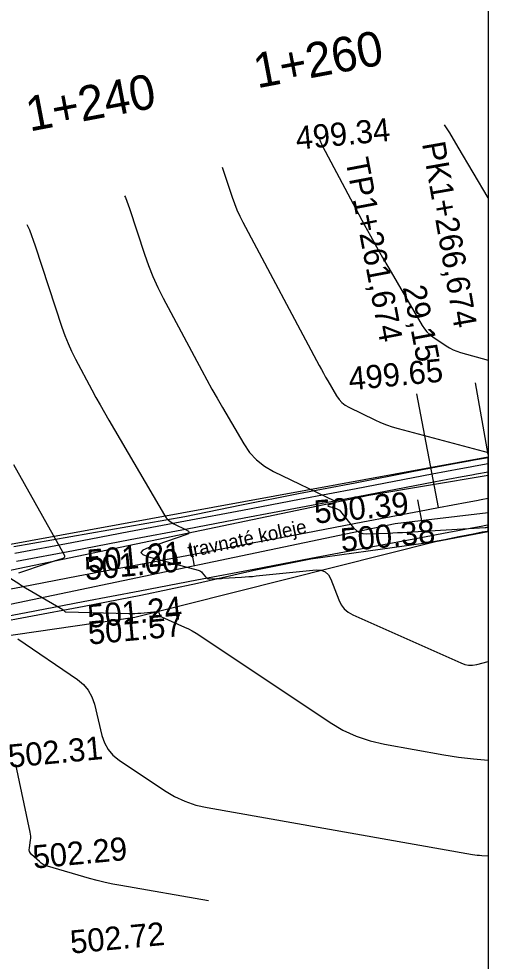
# Model space of a CAD drawing. Extents: x -636600 to -628587, y -1090963 to -1085869.
# Drawn here: x -628627.8 to -628587.3, y -1086753.4 to -1086672 of the extents above; entities that cross this region are included whole.
import ezdxf

# ---------------------------------------------------------------- set-up
doc = ezdxf.new("R2010")
doc.units = 0
for name, color, linetype in [('01_PARCELY_NÁVRH_PC', 7, 'Continuous'), ('08_LEGENDA_HV', 7, 'Continuous'), ('15', 7, 'Continuous'), ('40', 7, 'Continuous'), ('dno příkopu', 7, 'Continuous'), ('Ex_Major Contours', 7, 'Continuous'), ('Ex_Minor Contours', 7, 'Continuous'), ('HEKTOMETRY20', 7, 'Continuous'), ('HL_BODY', 7, 'Continuous'), ('koty_vše', 7, 'Continuous'), ('POLOMERY', 7, 'Continuous'), ('situace_osa', 7, 'Continuous'), ('situace_těleso', 7, 'Continuous'), ('situace_vozovka', 7, 'Continuous')]:
    doc.layers.add(name, color=color, linetype=linetype)

msp = doc.modelspace()

# ---------------------------------------------------------------- linework, layer by layer
at = {"layer": '01_PARCELY_NÁVRH_PC'}
msp.add_line((-628587.269, -1086716.269), (-628587.269, -1086709.846), dxfattribs=at)
for points in [[(-628587.269, -1086709.846), (-628682.383, -1086727.217), (-628724.583, -1086735.169), (-628761.297, -1086743.7), (-628783.357, -1086747.624), (-628846.34, -1086756.327), (-628846.47, -1086755.528), (-628852.251, -1086756.326), (-628948.947, -1086783.446), (-628960.842, -1086785.791), (-628975.264, -1086787.75), (-628984.888, -1086788.095), (-628989.654, -1086788.998), (-629001.4, -1086788.689), (-629088.786, -1086778.863)], [(-629078.727, -1086787.275), (-628997.762, -1086795.072), (-628982.868, -1086795.387), (-628963.309, -1086793.531), (-628948.623, -1086790.56), (-628894.943, -1086775.724), (-628874.3, -1086769.216), (-628849.206, -1086762.461), (-628828.363, -1086758.784), (-628783.782, -1086753.088), (-628650.291, -1086728.39), (-628617.771, -1086723.656), (-628591.818, -1086717.128), (-628587.269, -1086716.269)]]:
    msp.add_lwpolyline(points, dxfattribs=at)
at = {"layer": '08_LEGENDA_HV'}
msp.add_line((-628587.269, -1086607.22), (-628587.269, -1086904.22), dxfattribs=at)
at = {"layer": '40'}
for p, q in [((-628587.269, -1086711.413), (-628597.574, -1086713.137)), ((-628597.574, -1086713.137), (-628642.522, -1086722.55)), ((-628595.308, -1086715.556), (-628587.269, -1086714.61)), ((-628643.268, -1086725.633), (-628595.308, -1086715.556))]:
    msp.add_line(p, q, dxfattribs=at)
at = {"layer": 'dno příkopu'}
msp.add_lwpolyline([(-628628.125, -1086718.134), (-628623.213, -1086717.2), (-628618.301, -1086716.267), (-628613.389, -1086715.333), (-628608.476, -1086714.4), (-628603.564, -1086713.466), (-628598.652, -1086712.532), (-628593.74, -1086711.599), (-628592.095, -1086711.286), (-628590.865, -1086711.053), (-628589.628, -1086710.82), (-628588.808, -1086710.669), (-628588.386, -1086710.592), (-628587.269, -1086710.393)], dxfattribs=at)
at = {"layer": 'Ex_Major Contours'}
for points in [[(-628610.233, -1086684.783), (-628610.107, -1086685.124), (-628609.372, -1086687.366), (-628609.176, -1086687.921), (-628608.957, -1086688.467), (-628608.715, -1086689.002), (-628608.45, -1086689.528), (-628601.848, -1086701.926), (-628601.669, -1086702.258), (-628601.487, -1086702.587), (-628601.302, -1086702.915), (-628601.114, -1086703.241), (-628600.353, -1086704.542), (-628600.144, -1086704.847), (-628599.899, -1086705.112), (-628599.615, -1086705.337), (-628599.295, -1086705.521), (-628597.049, -1086706.608), (-628596.557, -1086706.832), (-628596.056, -1086707.032), (-628595.546, -1086707.208), (-628595.028, -1086707.36), (-628587.269, -1086709.432)], [(-628611.426, -1086748.165), (-628618.983, -1086746.854), (-628619.668, -1086746.726), (-628620.348, -1086746.579), (-628621.024, -1086746.413), (-628621.696, -1086746.228), (-628625.313, -1086745.182), (-628625.507, -1086745.113), (-628625.69, -1086745.024), (-628625.86, -1086744.913), (-628626.019, -1086744.781), (-628626.685, -1086744.16), (-628626.791, -1086744.037), (-628626.859, -1086743.902), (-628626.891, -1086743.753), (-628626.885, -1086743.591), (-628626.787, -1086742.918), (-628626.77, -1086742.749), (-628626.768, -1086742.582), (-628626.781, -1086742.415), (-628626.809, -1086742.248), (-628628.064, -1086736.389)]]:
    msp.add_lwpolyline(points, dxfattribs=at)
at = {"layer": 'Ex_Minor Contours'}
for points in [[(-628587.269, -1086687.44), (-628589.844, -1086683.041), (-628590.586, -1086681.815), (-628591.028, -1086681.129)], [(-628601.835, -1086682.317), (-628601.794, -1086682.44), (-628601.747, -1086682.576), (-628601.693, -1086682.709), (-628601.634, -1086682.84), (-628601.569, -1086682.969), (-628597.942, -1086689.78), (-628597.434, -1086690.723), (-628596.916, -1086691.66), (-628596.389, -1086692.593), (-628595.853, -1086693.519), (-628592.954, -1086698.471), (-628592.766, -1086698.755), (-628592.55, -1086699.013), (-628592.306, -1086699.244), (-628592.034, -1086699.449), (-628590.89, -1086700.217), (-628590.598, -1086700.396), (-628590.295, -1086700.551), (-628589.98, -1086700.681), (-628589.654, -1086700.786), (-628587.269, -1086701.451)], [(-628618.657, -1086687.257), (-628618.596, -1086687.39), (-628618.239, -1086688.356), (-628616.949, -1086692.291), (-628616.606, -1086693.266), (-628616.222, -1086694.224), (-628615.797, -1086695.164), (-628615.33, -1086696.087), (-628611.996, -1086702.349), (-628611.563, -1086703.153), (-628611.121, -1086703.952), (-628610.672, -1086704.748), (-628610.216, -1086705.538), (-628608.372, -1086708.692), (-628607.866, -1086709.432), (-628607.27, -1086710.074), (-628606.583, -1086710.618), (-628605.806, -1086711.065), (-628600.541, -1086713.614), (-628600.46, -1086713.665), (-628600.435, -1086713.712), (-628600.465, -1086713.756), (-628600.552, -1086713.797), (-628601.009, -1086713.952), (-628601.095, -1086713.989), (-628601.122, -1086714.025), (-628601.092, -1086714.06), (-628601.005, -1086714.092), (-628600.454, -1086714.241), (-628600.329, -1086714.285), (-628600.215, -1086714.347), (-628600.113, -1086714.426), (-628600.023, -1086714.523), (-628598.884, -1086715.942), (-628598.649, -1086716.178), (-628598.383, -1086716.343), (-628598.083, -1086716.437), (-628597.751, -1086716.46), (-628595.929, -1086716.393), (-628595.509, -1086716.376), (-628595.089, -1086716.357), (-628594.67, -1086716.336), (-628594.25, -1086716.312), (-628587.53, -1086715.906), (-628587.439, -1086715.9), (-628587.349, -1086715.893), (-628587.269, -1086715.886)], [(-628627.098, -1086689.736), (-628626.882, -1086690.207), (-628626.371, -1086691.589), (-628624.071, -1086698.605), (-628623.822, -1086699.312), (-628623.544, -1086700.006), (-628623.236, -1086700.688), (-628622.898, -1086701.356), (-628621.486, -1086704.007), (-628621.13, -1086704.667), (-628620.768, -1086705.324), (-628620.399, -1086705.978), (-628620.023, -1086706.628), (-628615.223, -1086714.84), (-628615.061, -1086715.077), (-628614.87, -1086715.283), (-628614.65, -1086715.457), (-628614.401, -1086715.6), (-628613.347, -1086716.111), (-628613.151, -1086716.234), (-628613.09, -1086716.349), (-628613.165, -1086716.455), (-628613.374, -1086716.554), (-628616.623, -1086717.654), (-628617.097, -1086717.864), (-628617.251, -1086718.063), (-628617.085, -1086718.253), (-628616.599, -1086718.433), (-628612.311, -1086719.592), (-628612.207, -1086719.629), (-628612.112, -1086719.68), (-628612.027, -1086719.746), (-628611.952, -1086719.827), (-628611.669, -1086720.179), (-628611.593, -1086720.256), (-628611.506, -1086720.309), (-628611.409, -1086720.34), (-628611.302, -1086720.347), (-628610.71, -1086720.326), (-628610.574, -1086720.32), (-628610.438, -1086720.314), (-628610.302, -1086720.307), (-628610.166, -1086720.299), (-628608.555, -1086720.202), (-628608.242, -1086720.182), (-628607.928, -1086720.158), (-628607.615, -1086720.131), (-628607.302, -1086720.101), (-628602.132, -1086719.579), (-628601.694, -1086719.593), (-628601.334, -1086719.731), (-628601.051, -1086719.994), (-628600.844, -1086720.38), (-628600.174, -1086722.174), (-628599.973, -1086722.591), (-628599.704, -1086722.944), (-628599.368, -1086723.234), (-628598.964, -1086723.461), (-628589.627, -1086727.618), (-628589.292, -1086727.736), (-628588.952, -1086727.795), (-628588.606, -1086727.795), (-628588.256, -1086727.736), (-628587.269, -1086727.486)], [(-628628.239, -1086710.473), (-628623.908, -1086718.218), (-628623.854, -1086718.36), (-628623.863, -1086718.475), (-628623.937, -1086718.565), (-628624.074, -1086718.629), (-628624.751, -1086718.832), (-628624.92, -1086718.884), (-628625.089, -1086718.937), (-628625.257, -1086718.991), (-628625.425, -1086719.047), (-628627.821, -1086719.858)], [(-628628.471, -1086720.306), (-628627.782, -1086720.76), (-628627.642, -1086720.851), (-628627.501, -1086720.939), (-628627.359, -1086721.027), (-628627.216, -1086721.112), (-628623.984, -1086723.008), (-628623.96, -1086723.023), (-628623.938, -1086723.04), (-628623.917, -1086723.058), (-628623.898, -1086723.078), (-628623.823, -1086723.162), (-628623.803, -1086723.18), (-628623.781, -1086723.194), (-628623.756, -1086723.202), (-628623.729, -1086723.205), (-628618.292, -1086723.338), (-628618.035, -1086723.34), (-628617.779, -1086723.334), (-628617.523, -1086723.321), (-628617.267, -1086723.299), (-628615.85, -1086723.156), (-628615.797, -1086723.157), (-628615.752, -1086723.174), (-628615.718, -1086723.207), (-628615.692, -1086723.254), (-628615.61, -1086723.474), (-628615.585, -1086723.526), (-628615.552, -1086723.569), (-628615.511, -1086723.605), (-628615.461, -1086723.632), (-628613.49, -1086724.51), (-628613.148, -1086724.671), (-628612.813, -1086724.847), (-628612.486, -1086725.036), (-628612.167, -1086725.24), (-628600.917, -1086732.754), (-628599.815, -1086733.412), (-628598.663, -1086733.946), (-628597.462, -1086734.357), (-628596.211, -1086734.644), (-628591.108, -1086735.544), (-628589.829, -1086735.748), (-628588.547, -1086735.909), (-628587.269, -1086736.027)], [(-628627.889, -1086725.523), (-628622.737, -1086729.044), (-628622.215, -1086729.472), (-628621.795, -1086729.971), (-628621.478, -1086730.541), (-628621.265, -1086731.182), (-628620.616, -1086733.889), (-628620.402, -1086734.529), (-628620.084, -1086735.097), (-628619.662, -1086735.592), (-628619.135, -1086736.015), (-628615.217, -1086738.632), (-628614.351, -1086739.148), (-628613.447, -1086739.568), (-628612.504, -1086739.89), (-628611.521, -1086740.115), (-628588.613, -1086744.157), (-628588.416, -1086744.188), (-628588.219, -1086744.213), (-628588.02, -1086744.231), (-628587.821, -1086744.243), (-628587.269, -1086744.267)]]:
    msp.add_lwpolyline(points, dxfattribs=at)
at = {"layer": 'HEKTOMETRY20'}
for points in [[(-628593.376, -1086713.515), (-628593.003, -1086715.479)], [(-628613.024, -1086717.249), (-628612.651, -1086719.214)]]:
    msp.add_lwpolyline(points, dxfattribs=at)
at = {"layer": 'HL_BODY'}
for points in [[(-628587.269, -1086709.612), (-628588.351, -1086703.424)], [(-628591.545, -1086714.184), (-628593.412, -1086704.36)]]:
    msp.add_lwpolyline(points, dxfattribs=at)
at = {"layer": 'POLOMERY'}
for points in [[(-628587.269, -1086709.612), (-628588.351, -1086703.424)], [(-628591.545, -1086714.184), (-628593.412, -1086704.36)]]:
    msp.add_lwpolyline(points, dxfattribs=at)
at = {"layer": 'situace_osa'}
msp.add_lwpolyline([(-628632.486, -1086721.966), (-628627.574, -1086721.032), (-628622.662, -1086720.099), (-628617.75, -1086719.165), (-628612.838, -1086718.231), (-628607.926, -1086717.298), (-628603.014, -1086716.364), (-628598.102, -1086715.431), (-628593.189, -1086714.497), (-628591.545, -1086714.184), (-628590.317, -1086713.951), (-628589.088, -1086713.721), (-628588.276, -1086713.57), (-628587.859, -1086713.494), (-628587.269, -1086713.389)], dxfattribs=at)
at = {"layer": 'situace_těleso'}
for points in [[(-628628.234, -1086717.558), (-628623.309, -1086716.691), (-628618.384, -1086715.83), (-628613.462, -1086714.947), (-628608.559, -1086713.966), (-628603.656, -1086712.987), (-628598.745, -1086712.043), (-628593.838, -1086711.082), (-628592.195, -1086710.762), (-628590.964, -1086710.526), (-628589.726, -1086710.295), (-628588.904, -1086710.145), (-628588.48, -1086710.07), (-628587.269, -1086709.86)], [(-628587.269, -1086716.227), (-628587.359, -1086716.245), (-628587.771, -1086716.327), (-628588.573, -1086716.487), (-628589.791, -1086716.732), (-628591.014, -1086716.976), (-628592.663, -1086717.269), (-628597.619, -1086717.97), (-628602.581, -1086718.638), (-628607.48, -1086719.64), (-628612.361, -1086720.737), (-628617.25, -1086721.793), (-628622.161, -1086722.732), (-628627.074, -1086723.661), (-628631.988, -1086724.585)]]:
    msp.add_lwpolyline(points, dxfattribs=at)
at = {"layer": 'situace_vozovka'}
for points in [[(-628627.994, -1086718.822), (-628623.082, -1086717.888), (-628618.17, -1086716.955), (-628613.258, -1086716.021), (-628608.346, -1086715.087), (-628603.434, -1086714.154), (-628598.522, -1086713.22), (-628593.61, -1086712.287), (-628591.965, -1086711.974), (-628590.735, -1086711.741), (-628589.5, -1086711.509), (-628588.682, -1086711.357), (-628588.261, -1086711.281), (-628587.269, -1086711.104)], [(-628632.066, -1086724.176), (-628627.154, -1086723.243), (-628622.242, -1086722.309), (-628617.33, -1086721.375), (-628612.418, -1086720.442), (-628607.506, -1086719.508), (-628602.593, -1086718.575), (-628597.681, -1086717.641), (-628592.769, -1086716.707), (-628591.125, -1086716.395), (-628589.898, -1086716.162), (-628588.676, -1086715.933), (-628587.87, -1086715.784), (-628587.457, -1086715.708), (-628587.269, -1086715.675)]]:
    msp.add_lwpolyline(points, dxfattribs=at)

# ---------------------------------------------------------------- texts
at = {"layer": '15'}
msp.add_text('travnaté koleje', height=1.2, rotation=11.866, dxfattribs=at).set_placement((-628613.074, -1086718.523))
at = {"layer": 'HEKTOMETRY20'}
for s, p in [('1+260', (-628607.212, -1086677.973)), ('1+240', (-628626.86, -1086681.707))]:
    msp.add_text(s, height=3, rotation=10.76142, dxfattribs=at).set_placement(p)
at = {"layer": 'HL_BODY'}
for s, rotation, p in [('PK1+266,674', 279.91883, (-628592.984, -1086682.733)), ('TP1+261,674', 280.76142, (-628599.602, -1086684.158))]:
    msp.add_text(s, height=2, rotation=rotation, dxfattribs=at).set_placement(p)
at = {"layer": 'koty_vše'}
for s, p in [('499.34', (-628603.798, -1086683.267)), ('499.65', (-628599.234, -1086704.062)), ('500.39', (-628602.193, -1086715.578)), ('500.38', (-628599.919, -1086717.997)), ('501.21', (-628621.794, -1086719.835)), ('501.00', (-628622.024, -1086720.479)), ('501.24', (-628621.766, -1086724.593)), ('501.57', (-628621.731, -1086726.036)), ('502.31', (-628628.62, -1086736.675)), ('502.29', (-628626.502, -1086745.386)), ('502.72', (-628623.265, -1086752.736))]:
    msp.add_text(s, height=2, rotation=5.35151, dxfattribs=at).set_placement(p)
at = {"layer": 'POLOMERY'}
msp.add_text('29,15', height=2, rotation=280.76142, dxfattribs=at).set_placement((-628594.652, -1086695.155))

doc.saveas('drawing.dxf')
